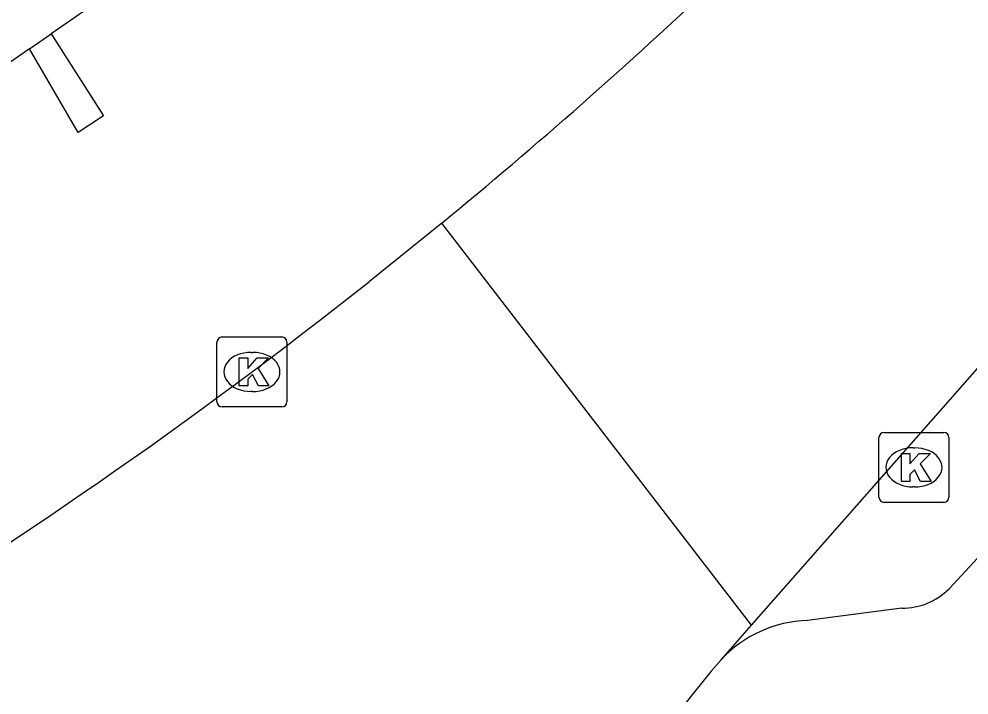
# Model space of a CAD drawing. Extents: x 162880 to 165536, y 384011 to 385179.
# Drawn here: x 164227.48 to 164241.06, y 384315.83 to 384325.49 of the extents above; entities that cross this region are included whole.
import ezdxf

# ---------------------------------------------------------------- set-up
doc = ezdxf.new("R2010")
doc.units = 0
for name, color, linetype in [('IMGEO_Kolk', 7, 'Continuous'), ('IMGEO_Muur', 7, 'Continuous'), ('IMGEO_Pand', 7, 'Continuous'), ('IMGEO_Rijbaan_lokaal_gesloten', 7, 'Continuous'), ('IMGEO_Voetpad_open', 7, 'Continuous')]:
    doc.layers.add(name, color=color, linetype=linetype)

msp = doc.modelspace()

# ---------------------------------------------------------------- linework, layer by layer
at = {"layer": 'IMGEO_Kolk'}
for p, q in [((164230.383, 384320.944), (164231.235, 384320.944)), ((164230.308, 384320.018), (164230.308, 384320.87)), ((164231.309, 384320.87), (164231.309, 384320.018)), ((164230.796, 384320.724), (164230.821, 384320.724)), ((164230.819, 384320.164), (164230.794, 384320.164)), ((164231.235, 384319.944), (164230.383, 384319.944)), ((164239.848, 384319.58), (164240.7, 384319.58)), ((164239.773, 384318.654), (164239.773, 384319.506)), ((164240.774, 384319.506), (164240.774, 384318.654)), ((164240.261, 384319.36), (164240.286, 384319.36)), ((164240.284, 384318.8), (164240.259, 384318.8)), ((164240.7, 384318.58), (164239.848, 384318.58))]:
    msp.add_line(p, q, dxfattribs=at)
for points in [[(164230.383, 384320.944), (164231.235, 384320.944)], [(164230.308, 384320.018), (164230.308, 384320.87)], [(164231.309, 384320.87), (164231.309, 384320.018)], [(164230.629, 384320.644), (164230.752, 384320.644), (164230.752, 384320.493), (164230.882, 384320.644), (164231.046, 384320.644), (164230.9, 384320.493), (164231.053, 384320.244), (164230.901, 384320.244), (164230.816, 384320.408), (164230.752, 384320.341), (164230.752, 384320.244), (164230.629, 384320.244), (164230.629, 384320.644)], [(164231.235, 384319.944), (164230.383, 384319.944)], [(164239.848, 384319.58), (164240.7, 384319.58)], [(164239.773, 384318.654), (164239.773, 384319.506)], [(164240.774, 384319.506), (164240.774, 384318.654)], [(164240.094, 384319.28), (164240.217, 384319.28), (164240.217, 384319.129), (164240.347, 384319.28), (164240.511, 384319.28), (164240.365, 384319.129), (164240.518, 384318.88), (164240.366, 384318.88), (164240.281, 384319.044), (164240.217, 384318.977), (164240.217, 384318.88), (164240.094, 384318.88), (164240.094, 384319.28)], [(164240.7, 384318.58), (164239.848, 384318.58)]]:
    msp.add_lwpolyline(points, dxfattribs=at)
for centre, start, end in [((164230.385, 384320.868), 91.552, 178.448), ((164230.385, 384320.868), 91.552, 178.448), ((164231.233, 384320.868), 1.552, 88.448), ((164231.233, 384320.868), 1.552, 88.448), ((164230.385, 384320.02), 181.552, 268.448), ((164230.385, 384320.02), 181.552, 268.448), ((164231.233, 384320.02), 271.552, 358.448), ((164231.233, 384320.02), 271.552, 358.448), ((164239.85, 384319.504), 91.552, 178.448), ((164239.85, 384319.504), 91.552, 178.448), ((164240.698, 384319.504), 1.552, 88.448), ((164240.698, 384319.504), 1.552, 88.448), ((164239.85, 384318.656), 181.552, 268.448), ((164239.85, 384318.656), 181.552, 268.448), ((164240.698, 384318.656), 271.552, 358.448), ((164240.698, 384318.656), 271.552, 358.448)]:
    msp.add_arc(centre, 0.0765, start, end, dxfattribs=at)
for centre, major_axis, ratio, start_param, end_param in [((164230.795, 384320.444), (-0.387, 0.002), 0.722429, 4.712389, 7.853982), ((164230.82, 384320.444), (-0.39, 0.002), 0.717154, 1.570796, 4.712389), ((164240.26, 384319.08), (-0.387, 0.002), 0.722429, 4.712389, 7.853982), ((164240.285, 384319.08), (-0.39, 0.002), 0.717154, 1.570796, 4.712389)]:
    msp.add_ellipse(centre, major_axis=major_axis, ratio=ratio, start_param=start_param, end_param=end_param, dxfattribs=at)
at = {"layer": 'IMGEO_Muur'}
msp.add_lwpolyline([(164227.941, 384325.277), (164228.685, 384324.106), (164228.324, 384323.865), (164227.627, 384325.06)], dxfattribs=at)
at = {"layer": 'IMGEO_Pand'}
for points in [[(164230.475, 384333.944), (164232.592, 384330.883), (164228.374, 384327.966), (164229.492, 384326.35), (164227.941, 384325.277)], [(164227.627, 384325.06), (164227.941, 384325.277)], [(164227.627, 384325.06), (164226.594, 384324.346)]]:
    msp.add_lwpolyline(points, dxfattribs=at)
at = {"layer": 'IMGEO_Rijbaan_lokaal_gesloten'}
for points in [[(164237.953, 384316.826), (164244.484, 384324.24)], [(164233.522, 384322.57), (164232.49, 384321.738)], [(164237.953, 384316.826), (164233.522, 384322.57)], [(164237.518, 384316.332), (164237.953, 384316.826)]]:
    msp.add_lwpolyline(points, dxfattribs=at)
for centre, radius, start, end in [((164186.138, 384380.319), 74.701, 309.36952, 313.40967), ((164185.543, 384381.006), 75.609, 301.07521, 308.38278), ((164246.415, 384308.526), 11.836, 138.7345, 204.9815)]:
    msp.add_arc(centre, radius, start, end, dxfattribs=at)
at = {"layer": 'IMGEO_Voetpad_open'}
for points in [[(164243.745, 384320.554), (164240.776, 384317.343)], [(164240.102, 384317.07), (164238.752, 384316.89)]]:
    msp.add_lwpolyline(points, dxfattribs=at)
for centre, radius, start, end in [((164240.111, 384318.016), 0.946, 269.4363, 314.664), ((164238.794, 384315.153), 1.738, 91.3945, 137.2693)]:
    msp.add_arc(centre, radius, start, end, dxfattribs=at)

doc.saveas('drawing.dxf')
